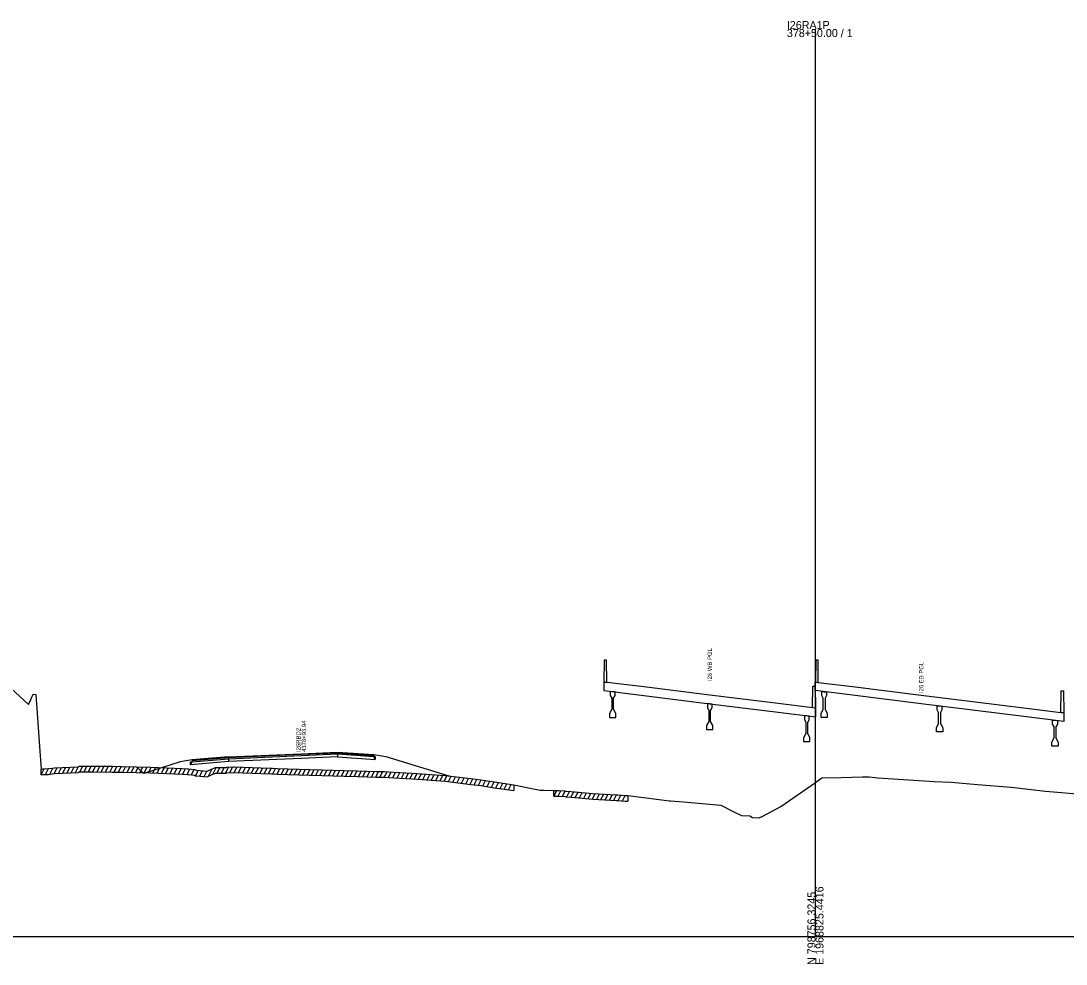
# Model space of a CAD drawing. Extents: x 1017 to 19997, y -1947 to 50737.
# Drawn here: x 14322 to 14687.7, y 28490.3 to 28820.2 of the extents above; entities that cross this region are included whole.
import ezdxf

# ---------------------------------------------------------------- set-up
doc = ezdxf.new("R2010")
doc.units = 0
for name, color, linetype in [('RD_GPK_XS_Cell', 7, 'Continuous'), ('RD_XS_Base', 7, 'Continuous'), ('RD_XS_ExGround', 7, 'Continuous'), ('RD_XS_ExPaveRet', 7, 'Continuous'), ('RD_XS_Greenside', 7, 'Continuous'), ('RD_XS_Pave', 7, 'Continuous'), ('RD_XS_PaveOvlay', 7, 'Continuous'), ('RD_XS_TieSlope', 7, 'Continuous'), ('RD_XS_TX_Notes', 7, 'Continuous')]:
    doc.layers.add(name, color=color, linetype=linetype)

msp = doc.modelspace()

# ---------------------------------------------------------------- linework, layer by layer
at = {"layer": 'RD_GPK_XS_Cell'}
for p, q in [((14600, 28500), (14600, 28817.32)), ((14000, 28500), (14600, 28500)), ((14600, 28500), (15200, 28500))]:
    msp.add_line(p, q, dxfattribs=at)
at = {"layer": 'RD_XS_Base'}
for points in [[(14381.39, 28560.01), (14381.92, 28561.05), (14394.64, 28562.12)], [(14381.39, 28561.01), (14381.92, 28561.05), (14394.64, 28562.12)], [(14394.64, 28561.12), (14381.39, 28560.01)], [(14381.39, 28560.01), (14381.39, 28561.01)], [(14432.74, 28562.8), (14420.04, 28562.24), (14394.64, 28561.12)], [(14394.64, 28562.12), (14394.64, 28561.12)], [(14432.74, 28563.8), (14432.74, 28562.8)], [(14445.97, 28561.88), (14445.44, 28562.91), (14432.74, 28563.8)], [(14432.74, 28563.8), (14445.44, 28562.91), (14445.97, 28562.88)], [(14432.74, 28562.8), (14445.97, 28561.88)], [(14445.97, 28562.88), (14445.97, 28561.88)]]:
    msp.add_lwpolyline(points, dxfattribs=at)
at = {"layer": 'RD_XS_ExGround'}
msp.add_lwpolyline([(14315.49, 28589.64), (14324.64, 28581.04), (14325.43, 28582.87), (14326.34, 28584.69), (14327.25, 28584.61), (14328.47, 28566.38), (14329.13, 28558.53), (14329.68, 28558.58), (14331.68, 28558.67), (14332.97, 28558.85), (14333.78, 28558.94), (14336.56, 28559.06), (14342.09, 28559.33), (14342.36, 28559.55), (14347.12, 28559.52), (14354, 28559.47), (14357.27, 28559.38), (14367.33, 28559.14), (14378.49, 28558.71), (14380.26, 28558.65), (14380.63, 28558.61), (14382.77, 28558.41), (14383.09, 28558.2), (14383.42, 28558.17), (14387.2, 28557.81), (14388.91, 28558.62), (14390.04, 28559.09), (14391.27, 28559.09), (14393.79, 28559.08), (14394.06, 28559.23), (14396.4, 28559.29), (14396.7, 28559.29), (14405.89, 28558.95), (14409.7, 28558.81), (14410.04, 28558.8), (14411.64, 28558.75), (14422.96, 28558.39), (14427.45, 28558.26), (14435.11, 28558.02), (14439.78, 28557.9), (14446.25, 28557.67), (14447.18, 28557.66), (14449.08, 28557.64), (14452.52, 28557.46), (14458.82, 28557.08), (14462.3, 28556.85), (14470.41, 28556.3), (14479.36, 28555.17), (14482.96, 28554.72), (14486.9, 28554.12), (14494.51, 28553), (14500.77, 28551.72), (14503.67, 28551.16), (14505.1, 28551.16), (14508.46, 28551.04), (14508.79, 28551.05), (14509.52, 28551.05), (14510.16, 28551.01), (14512.32, 28550.86), (14512.71, 28550.83), (14514.47, 28550.67), (14522.08, 28550.01), (14530.35, 28549.53), (14530.82, 28549.5), (14531.96, 28549.4), (14533.54, 28549.23), (14534.39, 28549.29), (14545.31, 28547.91), (14548.77, 28547.43), (14549.29, 28547.39), (14553.78, 28547.01), (14566.86, 28545.88), (14571.23, 28543.7), (14574.14, 28542.23), (14577.01, 28542.14), (14577.99, 28541.63), (14580.25, 28541.43), (14581.64, 28541.99), (14587.85, 28545.42), (14600, 28553.86), (14601.46, 28554.88), (14602.21, 28555.41), (14608.95, 28555.61), (14616.51, 28555.82), (14618.19, 28555.78), (14618.83, 28555.76), (14621.86, 28555.48), (14641.52, 28554.22), (14647.47, 28553.9), (14656.71, 28553.15), (14668.44, 28552.17), (14680.53, 28550.81), (14694.31, 28549.61)], dxfattribs=at)
at = {"layer": 'RD_XS_ExPaveRet'}
for p, q in [((14329.13, 28556.53), (14330.16, 28558.6)), ((14329.13, 28556.53), (14329.13, 28558.53)), ((14330.63, 28556.62), (14331.65, 28558.67)), ((14332.13, 28556.73), (14333.2, 28558.87)), ((14333.63, 28556.92), (14334.66, 28558.98)), ((14335.13, 28557), (14336.15, 28559.04)), ((14336.56, 28557.06), (14342.09, 28557.33)), ((14336.63, 28557.06), (14337.65, 28559.11)), ((14338.13, 28557.13), (14339.15, 28559.18)), ((14339.63, 28557.21), (14340.65, 28559.26)), ((14341.13, 28557.28), (14342.2, 28559.42)), ((14342.09, 28557.33), (14342.36, 28557.55)), ((14342.36, 28557.55), (14347.12, 28557.51)), ((14342.63, 28557.55), (14343.62, 28559.54)), ((14344.13, 28557.54), (14345.12, 28559.53)), ((14345.63, 28557.53), (14346.62, 28559.52)), ((14347.12, 28557.51), (14354, 28557.47)), ((14347.13, 28557.51), (14348.12, 28559.51)), ((14348.63, 28557.51), (14349.62, 28559.5)), ((14350.13, 28557.5), (14351.12, 28559.49)), ((14351.63, 28557.49), (14352.62, 28559.48)), ((14353.13, 28557.48), (14354.12, 28559.47)), ((14354, 28557.47), (14357.27, 28557.38)), ((14354.63, 28557.45), (14355.61, 28559.43)), ((14356.13, 28557.41), (14357.11, 28559.39)), ((14357.27, 28557.38), (14367.33, 28557.14)), ((14357.63, 28557.37), (14358.62, 28559.35)), ((14359.13, 28557.34), (14360.12, 28559.31)), ((14360.63, 28557.3), (14361.62, 28559.28)), ((14362.13, 28557.27), (14363.12, 28559.24)), ((14363.63, 28557.23), (14364.62, 28559.21)), ((14365.13, 28557.19), (14366.12, 28559.17)), ((14366.63, 28557.16), (14367.61, 28559.13)), ((14368.13, 28557.11), (14369.11, 28559.07)), ((14369.63, 28557.05), (14370.61, 28559.02)), ((14371.13, 28557), (14372.11, 28558.96)), ((14372.63, 28556.94), (14373.61, 28558.9)), ((14374.13, 28556.88), (14375.11, 28558.84)), ((14375.63, 28556.82), (14376.61, 28558.79)), ((14377.13, 28556.77), (14378.11, 28558.73)), ((14378.63, 28556.71), (14379.61, 28558.67)), ((14380.13, 28556.65), (14381.09, 28558.57)), ((14381.63, 28556.52), (14382.58, 28558.43)), ((14383.13, 28556.19), (14384.08, 28558.11)), ((14384.63, 28556.06), (14385.58, 28557.97)), ((14386.13, 28555.91), (14387.08, 28557.82)), ((14387.63, 28556.01), (14388.94, 28558.64)), ((14389.13, 28556.71), (14390.32, 28559.09)), ((14390.63, 28557.09), (14391.63, 28559.09)), ((14392.13, 28557.09), (14393.13, 28559.08)), ((14393.63, 28557.08), (14394.71, 28559.25)), ((14394.06, 28557.23), (14396.4, 28557.29)), ((14395.13, 28557.26), (14396.14, 28559.28)), ((14396.4, 28557.29), (14396.7, 28557.29)), ((14396.63, 28557.29), (14397.61, 28559.26)), ((14396.7, 28557.29), (14405.89, 28556.95)), ((14398.13, 28557.24), (14399.11, 28559.2)), ((14399.63, 28557.18), (14400.61, 28559.15)), ((14401.13, 28557.13), (14402.11, 28559.09)), ((14402.63, 28557.07), (14403.61, 28559.04)), ((14404.13, 28557.02), (14405.11, 28558.98)), ((14405.63, 28556.96), (14406.61, 28558.92)), ((14407.13, 28556.91), (14408.11, 28558.87)), ((14408.63, 28556.85), (14409.61, 28558.81)), ((14410.13, 28556.8), (14411.11, 28558.76)), ((14411.63, 28556.75), (14412.61, 28558.72)), ((14413.13, 28556.7), (14414.11, 28558.67)), ((14414.63, 28556.65), (14415.61, 28558.62)), ((14416.13, 28556.61), (14417.11, 28558.58)), ((14417.63, 28556.56), (14418.61, 28558.53)), ((14419.13, 28556.51), (14420.11, 28558.48)), ((14420.63, 28556.46), (14421.61, 28558.43)), ((14422.13, 28556.42), (14423.11, 28558.39)), ((14423.63, 28556.37), (14424.61, 28558.34)), ((14425.13, 28556.33), (14426.11, 28558.3)), ((14426.63, 28556.28), (14427.61, 28558.25)), ((14428.13, 28556.24), (14429.11, 28558.21)), ((14429.63, 28556.19), (14430.61, 28558.16)), ((14431.13, 28556.15), (14432.11, 28558.12)), ((14432.63, 28556.1), (14433.61, 28558.07)), ((14434.13, 28556.05), (14435.11, 28558.02)), ((14435.63, 28556.01), (14436.61, 28557.98)), ((14437.13, 28555.97), (14438.11, 28557.94)), ((14438.63, 28555.93), (14439.61, 28557.9)), ((14440.13, 28555.88), (14441.11, 28557.85)), ((14441.63, 28555.83), (14442.61, 28557.8)), ((14443.13, 28555.78), (14444.11, 28557.74)), ((14444.63, 28555.72), (14445.61, 28557.69)), ((14446.13, 28555.67), (14447.12, 28557.66)), ((14447.63, 28555.66), (14448.62, 28557.64)), ((14449.13, 28555.64), (14450.1, 28557.59)), ((14450.63, 28555.56), (14451.6, 28557.51)), ((14452.13, 28555.48), (14453.1, 28557.42)), ((14453.63, 28555.39), (14454.6, 28557.33)), ((14329.13, 28556.53), (14329.68, 28556.58)), ((14329.68, 28556.58), (14331.68, 28556.67)), ((14331.68, 28556.67), (14332.97, 28556.85)), ((14332.97, 28556.85), (14333.78, 28556.94)), ((14333.78, 28556.94), (14336.56, 28557.06)), ((14367.33, 28557.14), (14378.49, 28556.71)), ((14378.49, 28556.71), (14380.26, 28556.65)), ((14380.26, 28556.65), (14380.63, 28556.61)), ((14380.63, 28556.61), (14382.77, 28556.41)), ((14382.77, 28556.41), (14383.09, 28556.2)), ((14383.09, 28556.2), (14383.42, 28556.17)), ((14383.42, 28556.17), (14387.2, 28555.81)), ((14387.2, 28555.81), (14388.91, 28556.62)), ((14388.91, 28556.62), (14390.04, 28557.09)), ((14390.04, 28557.09), (14391.27, 28557.09)), ((14391.27, 28557.09), (14393.79, 28557.08)), ((14393.79, 28557.08), (14394.06, 28557.23)), ((14405.89, 28556.95), (14409.7, 28556.81)), ((14409.7, 28556.81), (14410.04, 28556.8)), ((14410.04, 28556.8), (14411.64, 28556.75)), ((14411.64, 28556.75), (14422.96, 28556.39)), ((14422.96, 28556.39), (14427.45, 28556.26)), ((14427.45, 28556.26), (14435.11, 28556.02)), ((14435.11, 28556.02), (14439.78, 28555.9)), ((14439.78, 28555.9), (14446.25, 28555.67)), ((14446.25, 28555.67), (14447.18, 28555.66)), ((14447.18, 28555.66), (14449.08, 28555.64)), ((14449.08, 28555.64), (14452.52, 28555.46)), ((14452.52, 28555.46), (14458.82, 28555.08)), ((14455.13, 28555.3), (14456.1, 28557.25)), ((14456.63, 28555.21), (14457.6, 28557.16)), ((14458.13, 28555.12), (14459.1, 28557.06)), ((14458.82, 28555.08), (14462.3, 28554.85)), ((14459.63, 28555.03), (14460.6, 28556.96)), ((14461.13, 28554.93), (14462.1, 28556.86)), ((14462.3, 28554.85), (14470.41, 28554.3)), ((14462.63, 28554.83), (14463.59, 28556.76)), ((14464.13, 28554.72), (14465.09, 28556.66)), ((14465.63, 28554.62), (14466.59, 28556.56)), ((14467.13, 28554.52), (14468.09, 28556.45)), ((14468.63, 28554.42), (14469.59, 28556.35)), ((14470.13, 28554.32), (14471.08, 28556.21)), ((14470.41, 28554.3), (14479.36, 28553.17)), ((14471.63, 28554.14), (14472.57, 28556.02)), ((14473.13, 28553.95), (14474.07, 28555.84)), ((14474.63, 28553.76), (14475.57, 28555.65)), ((14476.13, 28553.58), (14477.07, 28555.46)), ((14477.63, 28553.39), (14478.57, 28555.27)), ((14479.13, 28553.2), (14480.07, 28555.08)), ((14480.63, 28553.01), (14481.57, 28554.9)), ((14482.13, 28552.83), (14483.07, 28554.71)), ((14483.63, 28552.62), (14484.56, 28554.48)), ((14485.13, 28552.39), (14486.06, 28554.25)), ((14486.63, 28552.16), (14487.56, 28554.02)), ((14488.13, 28551.94), (14489.06, 28553.8)), ((14479.36, 28553.17), (14482.96, 28552.72)), ((14482.96, 28552.72), (14486.9, 28552.12)), ((14486.9, 28552.12), (14494.51, 28551)), ((14489.63, 28551.72), (14490.56, 28553.58)), ((14491.13, 28551.49), (14492.06, 28553.36)), ((14492.63, 28551.27), (14493.56, 28553.14)), ((14494.51, 28553), (14494.51, 28551)), ((14508.46, 28549.04), (14509.46, 28551.05)), ((14508.46, 28549.04), (14508.46, 28551.04)), ((14509.96, 28549.02), (14510.93, 28550.95)), ((14511.46, 28548.92), (14512.43, 28550.85)), ((14512.96, 28548.8), (14513.92, 28550.72)), ((14514.46, 28548.67), (14515.42, 28550.59)), ((14515.96, 28548.54), (14516.92, 28550.46)), ((14517.46, 28548.41), (14518.42, 28550.33)), ((14518.96, 28548.28), (14519.92, 28550.2)), ((14520.46, 28548.15), (14521.42, 28550.07)), ((14521.96, 28548.02), (14522.93, 28549.96)), ((14508.46, 28549.04), (14508.79, 28549.05)), ((14508.79, 28549.05), (14509.52, 28549.05)), ((14509.52, 28549.05), (14510.16, 28549.01)), ((14510.16, 28549.01), (14512.32, 28548.86)), ((14512.32, 28548.86), (14512.71, 28548.83)), ((14512.71, 28548.83), (14514.47, 28548.67)), ((14514.47, 28548.67), (14522.08, 28548.01)), ((14522.08, 28548.01), (14530.35, 28547.53)), ((14523.46, 28547.93), (14524.43, 28549.87)), ((14524.96, 28547.84), (14525.93, 28549.79)), ((14526.46, 28547.76), (14527.43, 28549.7)), ((14527.96, 28547.67), (14528.93, 28549.61)), ((14529.46, 28547.58), (14530.43, 28549.53)), ((14530.35, 28547.53), (14530.82, 28547.5)), ((14530.82, 28547.5), (14531.96, 28547.4)), ((14530.96, 28547.49), (14531.92, 28549.41)), ((14531.96, 28547.4), (14533.54, 28547.23)), ((14532.46, 28547.35), (14533.41, 28549.24)), ((14533.54, 28547.23), (14534.39, 28547.29)), ((14534.39, 28549.29), (14534.39, 28547.29))]:
    msp.add_line(p, q, dxfattribs=at)
at = {"layer": 'RD_XS_Greenside'}
for points in [[(14377.68, 28561.01), (14364.96, 28556.91)], [(14381.92, 28561.69), (14377.68, 28561.01)], [(14445.44, 28563.55), (14449.67, 28562.94)], [(14449.67, 28562.94), (14471.74, 28556.11)]]:
    msp.add_lwpolyline(points, dxfattribs=at)
at = {"layer": 'RD_XS_Pave'}
for points in [[(14394.64, 28562.44), (14381.92, 28561.37)], [(14381.92, 28561.05), (14394.64, 28562.12)], [(14381.92, 28561.37), (14381.92, 28561.05)], [(14432.74, 28564.12), (14420.04, 28563.56), (14394.64, 28562.44)], [(14394.64, 28562.12), (14420.04, 28563.24), (14432.74, 28563.8)], [(14394.64, 28562.44), (14394.64, 28562.12)], [(14432.74, 28563.8), (14432.74, 28564.12)], [(14432.74, 28564.12), (14445.44, 28563.23)], [(14445.44, 28562.91), (14432.74, 28563.8)], [(14445.44, 28563.23), (14445.44, 28562.91)]]:
    msp.add_lwpolyline(points, dxfattribs=at)
at = {"layer": 'RD_XS_PaveOvlay'}
for points in [[(14527, 28588.83), (14526.92, 28596.62), (14526.08, 28596.62), (14526, 28588.96)], [(14601, 28588.83), (14600.92, 28596.62), (14600.08, 28596.62), (14600, 28588.96)], [(14600.08, 28579.77), (14599, 28579.9), (14587, 28581.39), (14563, 28584.37), (14539, 28587.34), (14527, 28588.83), (14525.92, 28588.97)], [(14525.92, 28588.97), (14525.92, 28585.97)], [(14526, 28588.96), (14527, 28588.83)], [(14599, 28579.9), (14599.08, 28587.45), (14599.92, 28587.45), (14600, 28579.78)], [(14599.92, 28585.97), (14599.92, 28588.97)], [(14599.92, 28588.97), (14601, 28588.83), (14613, 28587.34), (14637, 28584.37), (14673.86, 28579.8), (14685.86, 28578.31), (14686.94, 28578.18)], [(14600, 28588.96), (14601, 28588.83)], [(14525.92, 28585.97), (14539, 28584.34), (14563, 28581.37), (14587, 28578.39), (14600.08, 28576.77)], [(14529.87, 28585.48), (14529.04, 28585.58), (14528.21, 28585.68)], [(14528.21, 28585.68), (14528.21, 28584.25)], [(14528.21, 28584.25), (14528.71, 28583.25)], [(14528.71, 28583.25), (14528.71, 28579.41)], [(14529.37, 28583.25), (14529.87, 28584.25)], [(14529.37, 28579.41), (14529.37, 28583.25)], [(14529.87, 28584.25), (14529.87, 28585.48)], [(14686.94, 28575.18), (14673.86, 28576.8), (14637, 28581.37), (14613, 28584.34), (14599.92, 28585.97)], [(14602.21, 28584.25), (14602.21, 28585.68)], [(14602.21, 28585.68), (14603.04, 28585.58), (14603.87, 28585.48)], [(14602.71, 28583.25), (14602.21, 28584.25)], [(14602.71, 28579.41), (14602.71, 28583.25)], [(14603.87, 28584.25), (14603.37, 28583.25)], [(14603.37, 28583.25), (14603.37, 28579.41)], [(14603.87, 28585.48), (14603.87, 28584.25)], [(14685.86, 28578.31), (14685.94, 28585.85), (14686.78, 28585.85), (14686.86, 28578.19)], [(14528.71, 28579.41), (14527.96, 28577.91)], [(14530.12, 28577.91), (14529.37, 28579.41)], [(14563.83, 28581.26), (14563, 28581.37), (14562.17, 28581.47)], [(14562.17, 28581.47), (14562.17, 28580.03)], [(14562.17, 28580.03), (14562.67, 28579.03)], [(14563.33, 28579.03), (14563.83, 28580.03)], [(14563.83, 28580.03), (14563.83, 28581.26)], [(14600, 28579.78), (14599, 28579.9)], [(14600.08, 28576.77), (14600.08, 28579.77)], [(14601.96, 28577.91), (14602.71, 28579.41)], [(14603.37, 28579.41), (14604.12, 28577.91)], [(14642.6, 28579.24), (14642.6, 28580.67)], [(14642.6, 28580.67), (14643.43, 28580.57), (14644.26, 28580.47)], [(14643.1, 28578.24), (14642.6, 28579.24)], [(14644.26, 28579.24), (14643.76, 28578.24)], [(14644.26, 28580.47), (14644.26, 28579.24)], [(14527.96, 28577.91), (14527.96, 28576.58)], [(14527.96, 28576.58), (14529.04, 28576.58), (14530.12, 28576.58)], [(14530.12, 28576.58), (14530.12, 28577.91)], [(14562.67, 28579.03), (14562.67, 28575.2)], [(14563.33, 28575.2), (14563.33, 28579.03)], [(14597.79, 28577.05), (14596.96, 28577.16), (14596.12, 28577.26)], [(14596.12, 28577.26), (14596.12, 28575.82)], [(14596.12, 28575.82), (14596.62, 28574.82)], [(14597.29, 28574.82), (14597.79, 28575.82)], [(14597.79, 28575.82), (14597.79, 28577.05)], [(14601.96, 28576.58), (14601.96, 28577.91)], [(14604.12, 28576.58), (14603.04, 28576.58), (14601.96, 28576.58)], [(14604.12, 28577.91), (14604.12, 28576.58)], [(14643.1, 28574.4), (14643.1, 28578.24)], [(14643.76, 28578.24), (14643.76, 28574.4)], [(14682.98, 28575.67), (14683.82, 28575.56), (14684.65, 28575.46)], [(14682.98, 28574.23), (14682.98, 28575.67)], [(14686.86, 28578.19), (14685.86, 28578.31)], [(14686.94, 28578.18), (14686.94, 28575.18)], [(14562.67, 28575.2), (14561.92, 28573.7)], [(14561.92, 28573.7), (14561.92, 28572.37)], [(14561.92, 28572.37), (14563, 28572.37), (14564.08, 28572.37)], [(14564.08, 28573.7), (14563.33, 28575.2)], [(14564.08, 28572.37), (14564.08, 28573.7)], [(14596.62, 28574.82), (14596.62, 28570.99)], [(14597.29, 28570.99), (14597.29, 28574.82)], [(14642.35, 28572.9), (14643.1, 28574.4)], [(14642.35, 28571.57), (14642.35, 28572.9)], [(14643.76, 28574.4), (14644.51, 28572.9)], [(14644.51, 28572.9), (14644.51, 28571.57)], [(14683.48, 28573.23), (14682.98, 28574.23)], [(14683.48, 28569.4), (14683.48, 28573.23)], [(14684.65, 28574.23), (14684.15, 28573.23)], [(14684.15, 28573.23), (14684.15, 28569.4)], [(14684.65, 28575.46), (14684.65, 28574.23)], [(14596.62, 28570.99), (14595.87, 28569.49)], [(14595.87, 28569.49), (14595.87, 28568.16)], [(14598.04, 28569.49), (14597.29, 28570.99)], [(14598.04, 28568.16), (14598.04, 28569.49)], [(14644.51, 28571.57), (14643.43, 28571.57), (14642.35, 28571.57)], [(14682.73, 28567.9), (14683.48, 28569.4)], [(14684.15, 28569.4), (14684.9, 28567.9)], [(14595.87, 28568.16), (14596.96, 28568.16), (14598.04, 28568.16)], [(14682.73, 28566.56), (14682.73, 28567.9)], [(14684.9, 28566.56), (14683.82, 28566.56), (14682.73, 28566.56)], [(14684.9, 28567.9), (14684.9, 28566.56)], [(14394.64, 28562.75), (14381.92, 28561.69)], [(14381.92, 28561.69), (14381.92, 28561.37)], [(14394.64, 28562.75), (14420.04, 28563.88), (14432.74, 28564.43)], [(14394.64, 28562.44), (14394.64, 28562.75)], [(14432.74, 28564.43), (14432.74, 28564.12)], [(14432.74, 28564.43), (14445.44, 28563.55)], [(14445.44, 28563.55), (14445.44, 28563.23)]]:
    msp.add_lwpolyline(points, dxfattribs=at)
at = {"layer": 'RD_XS_TieSlope'}
msp.add_lwpolyline([(14364.96, 28556.91), (14362.42, 28559.28)], dxfattribs=at)

# ---------------------------------------------------------------- texts
at = {"layer": 'RD_GPK_XS_Cell'}
for s, p in [('378+50.00 / 1', (14590, 28814.52)), ('I26RA1P', (14590, 28817.32))]:
    msp.add_text(s, height=2.8, dxfattribs=at).set_placement(p)
for s, p in [('E 1968825.4416', (14602.8, 28490)), ('N 798756.3245', (14600, 28490))]:
    msp.add_text(s, height=2.8, rotation=90, dxfattribs=at).set_placement(p)
at = {"layer": 'RD_XS_TX_Notes'}
for s, p in [('I26 WB PGL', (14563.75, 28589.3)), ('I26 EB PGL', (14637.75, 28585.1)), (' I26RBD2', (14419.83, 28563.9)), (' 4378+93.94', (14421.78, 28563.9))]:
    msp.add_text(s, height=1.5, rotation=90, dxfattribs=at).set_placement(p)

doc.saveas('drawing.dxf')
